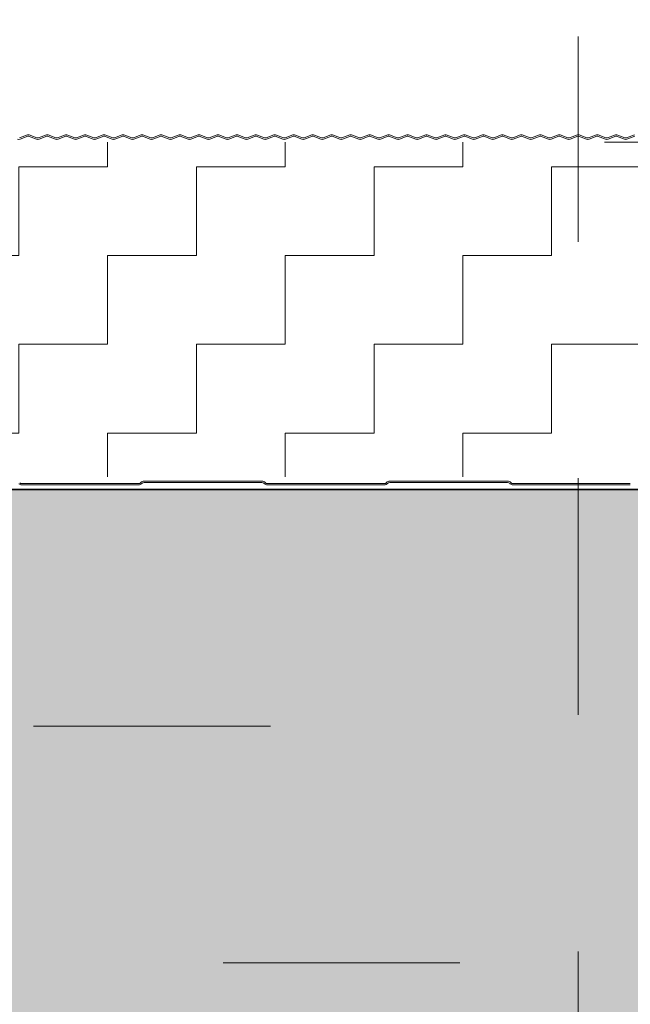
# Model space of a CAD drawing. Header units: metres. Extents: x 1316.5 to 1415.3, y -94.1 to -52.
# Tile 588 of 656: x 1410.938 to 1411.196, y -73.554 to -73.138. Entities that reach past the tile are written whole.
import ezdxf

# ---------------------------------------------------------------- set-up
doc = ezdxf.new("R2010")
doc.units = ezdxf.units.M
doc.header["$PDMODE"] = 65
for name, pattern in [('AUSGEZOGEN', [0]), ('GETRENNT2_S10', [0.045, 0.02, -0.01, 0, -0.005, 0, -0.01]), ('GETRENNT2_S6', [0.12, 0.07, -0.01, 0.01, -0.01, 0.01, -0.01]), ('STRICHPUNKT2_S5', [0.1, 0.07, -0.01, 0.01, -0.01])]:
    doc.linetypes.add(name, pattern=pattern)
doc.layers.add('XR$3$_42143', color=7, linetype='Continuous')
doc.layers.add('XR$3$_42154', color=7, linetype='Continuous')
for name, color, linetype, lineweight in [('XR$3$Achsen', 4, 'AUSGEZOGEN', 13), ('XR$3$Maßlinie 1_50', 7, 'AUSGEZOGEN', 25), ('XR$3$Muster', 4, 'AUSGEZOGEN', 13), ('XR$3$Möblierung', 4, 'AUSGEZOGEN', 13), ('XR$3$STANDARD_1', 7, 'AUSGEZOGEN', 25), ('XR$3$Wand Mauerwerk nt', 7, 'AUSGEZOGEN', 25), ('XR$3$Wand Mauerwerk tr_1', 42, 'AUSGEZOGEN', 18)]:
    doc.layers.add(name, color=color, linetype=linetype, lineweight=lineweight)
doc.styles.add('ARIAL', font='arial.ttf')
doc.dimstyles.new('DIMSTYLE_21', dxfattribs={"dimtxt": 0.04, "dimasz": 0.03, "dimexe": 0, "dimexo": 1e-06, "dimgap": 0.02, "dimtad": 2, "dimdec": 0, "dimlfac": 100, "dimrnd": 0.5, "dimzin": 12, "dimdsep": 46, "dimtxsty": 'ARIAL', "dimblk1": 'ALL_ML_KREIS', "dimblk2": 'ALL_ML_KREIS', "dimsah": 1, "dimcen": 0, "dimse1": 1, "dimse2": 1, "dimclrd": 7, "dimclre": 7, "dimclrt": 7, "dimadec": 0, "dimazin": 0, "dimtfac": 1, "dimtdec": 0, "dimtix": 1, "dimtmove": 2, "dimatfit": 3, "dimfxl": 0, "dimtzin": 0, "dimlwd": 0, "dimlwe": 25, "dimarcsym": 0})
doc.dimstyles.new('DIMSTYLE_4', dxfattribs={"dimtxt": 0.04, "dimasz": 0.03, "dimexe": 0, "dimexo": 1e-06, "dimgap": 0.02, "dimtad": 2, "dimdec": 1, "dimlfac": 100, "dimrnd": 0.5, "dimzin": 4, "dimdsep": 46, "dimtxsty": 'ARIAL', "dimblk1": 'ALL_ML_KREIS', "dimblk2": 'ALL_ML_KREIS', "dimsah": 1, "dimcen": 0, "dimse1": 1, "dimse2": 1, "dimclrd": 7, "dimclre": 7, "dimclrt": 7, "dimadec": 0, "dimazin": 0, "dimtfac": 1, "dimtdec": 0, "dimtix": 1, "dimtmove": 2, "dimatfit": 3, "dimfxl": 0, "dimtzin": 0, "dimlwd": 0, "dimlwe": 25, "dimarcsym": 0})

# ---------------------------------------------------------------- blocks, each defined once
blk = doc.blocks.new('ALL_ML_KREIS')
at = {"color": 0, "linetype": 'ByBlock', "lineweight": -2}
for p, q in [((0, -0.5), (0, 0.5)), ((-1, 0), (0.5, 0))]:
    blk.add_line(p, q, dxfattribs=at)
blk.add_circle((0, 0), 0.15, dxfattribs=at)
blk = doc.blocks.new('*D198')
at = {"layer": 'DEFPOINTS', "color": 7, "linetype": 'AUSGEZOGEN', "lineweight": 25, "transparency": 33554687}
for p in [(1410.82377, -72.95765), (1411.52377, -73.38937), (1410.82377, -73.44581)]:
    blk.add_point(p, dxfattribs=at)
at = {"layer": 'XR$3$Maßlinie 1_50', "color": 7, "linetype": 'AUSGEZOGEN', "lineweight": -2, "transparency": 33554687}
blk.add_line((1410.82377, -72.95765), (1411.52377, -72.95765), dxfattribs=at)
at = {"layer": 'XR$3$Maßlinie 1_50', "color": 7, "linetype": 'AUSGEZOGEN', "lineweight": 25, "transparency": 33554687, "xscale": 0.03, "yscale": 0.03, "zscale": 0.03, "rotation": 180}
blk.add_blockref('ALL_ML_KREIS', (1410.82377, -72.95765), dxfattribs=at)
at = {"layer": 'XR$3$Maßlinie 1_50', "color": 7, "linetype": 'AUSGEZOGEN', "lineweight": 25, "transparency": 33554687, "xscale": 0.03, "yscale": 0.03, "zscale": 0.03}
blk.add_blockref('ALL_ML_KREIS', (1411.52377, -72.95765), dxfattribs=at)
at = {"layer": 'XR$3$Maßlinie 1_50', "color": 7, "linetype": 'AUSGEZOGEN', "lineweight": 25, "transparency": 33554687, "insert": (1411.17203, -72.92697), "char_height": 0.04, "width": 0.16, "attachment_point": 5, "style": 'ARIAL'}
blk.add_mtext('\\A1;{\\A1;{70\\H0.026400;\\S^ ;}}', dxfattribs=at)
blk = doc.blocks.new('*D213')
at = {"layer": 'DEFPOINTS', "color": 7, "linetype": 'AUSGEZOGEN', "lineweight": 25, "transparency": 33554687}
for p in [(1410.82377, -73.07314), (1410.82377, -73.38937), (1411.52377, -73.38937)]:
    blk.add_point(p, dxfattribs=at)
at = {"layer": 'XR$3$Maßlinie 1_50', "color": 7, "linetype": 'AUSGEZOGEN', "lineweight": -2, "transparency": 33554687}
blk.add_line((1410.82377, -73.07314), (1411.52377, -73.07314), dxfattribs=at)
at = {"layer": 'XR$3$Maßlinie 1_50', "color": 7, "linetype": 'AUSGEZOGEN', "lineweight": 25, "transparency": 33554687, "xscale": 0.03, "yscale": 0.03, "zscale": 0.03, "rotation": 180}
blk.add_blockref('ALL_ML_KREIS', (1410.82377, -73.07314), dxfattribs=at)
at = {"layer": 'XR$3$Maßlinie 1_50', "color": 7, "linetype": 'AUSGEZOGEN', "lineweight": 25, "transparency": 33554687, "xscale": 0.03, "yscale": 0.03, "zscale": 0.03}
blk.add_blockref('ALL_ML_KREIS', (1411.52377, -73.07314), dxfattribs=at)
at = {"layer": 'XR$3$Maßlinie 1_50', "color": 7, "linetype": 'AUSGEZOGEN', "lineweight": 25, "transparency": 33554687, "insert": (1411.17203, -73.04246), "char_height": 0.04, "width": 0.08, "attachment_point": 5, "style": 'ARIAL'}
blk.add_mtext('\\A1;{70}', dxfattribs=at)
blk = doc.blocks.new('*D267')
at = {"layer": 'DEFPOINTS', "color": 7, "linetype": 'AUSGEZOGEN', "lineweight": 25, "transparency": 33554687}
for p in [(1410.69978, -72.70189), (1410.69978, -73.17701), (1411.66877, -73.19138)]:
    blk.add_point(p, dxfattribs=at)
at = {"layer": 'XR$3$Maßlinie 1_50', "color": 7, "linetype": 'AUSGEZOGEN', "lineweight": -2, "transparency": 33554687}
blk.add_line((1410.69978, -72.70189), (1411.66877, -72.70189), dxfattribs=at)
at = {"layer": 'XR$3$Maßlinie 1_50', "color": 7, "linetype": 'AUSGEZOGEN', "lineweight": 25, "transparency": 33554687, "xscale": 0.03, "yscale": 0.03, "zscale": 0.03, "rotation": 180}
blk.add_blockref('ALL_ML_KREIS', (1410.69978, -72.70189), dxfattribs=at)
at = {"layer": 'XR$3$Maßlinie 1_50', "color": 7, "linetype": 'AUSGEZOGEN', "lineweight": 25, "transparency": 33554687, "xscale": 0.03, "yscale": 0.03, "zscale": 0.03}
blk.add_blockref('ALL_ML_KREIS', (1411.66877, -72.70189), dxfattribs=at)
at = {"layer": 'XR$3$Maßlinie 1_50', "color": 7, "linetype": 'AUSGEZOGEN', "lineweight": 25, "transparency": 33554687, "insert": (1411.18246, -72.67121), "char_height": 0.04, "width": 0.16, "attachment_point": 5, "style": 'ARIAL'}
blk.add_mtext('\\A1;{\\A1;{97\\H0.026400;\\S^ ;}}', dxfattribs=at)

msp = doc.modelspace()

# ---------------------------------------------------------------- hatches: boundary and pattern name
at = {"layer": 'XR$3$Muster', "linetype": 'AUSGEZOGEN', "lineweight": 13, "transparency": 33554687}
h = msp.add_hatch(dxfattribs=at)
h.set_pattern_fill('MUSTER', color=4, scale=0.0375, angle=90, style=0, pattern_type=2)
h.set_pattern_definition([(90, (-0.075, 0.075), (-0.0375, 0.0375), [0.0375, -0.0375]), (180, (-0.075, 0.075), (-0.0375, -0.0375), [0.0375, -0.0375])])
h.paths.add_polyline_path([(1411.64775, -73.18952), (1410.69978, -73.18952), (1410.69978, -73.33093), (1411.66877, -73.33093), (1411.66877, -73.18952)], flags=0)
at = {"layer": 'XR$3$Möblierung', "linetype": 'AUSGEZOGEN', "lineweight": 13, "transparency": 33554687}
msp.add_hatch(color=8, dxfattribs=at).paths.add_polyline_path([(1411.52377, -73.66537), (1411.52377, -73.64737), (1411.52377, -73.33637), (1411.28877, -73.33637), (1411.28277, -73.33637), (1411.26477, -73.33637), (1410.82377, -73.33637), (1410.82377, -73.42137), (1410.82396, -73.42013), (1410.82453, -73.41902), (1410.82542, -73.41813), (1410.82653, -73.41756), (1410.82777, -73.41737), (1410.83727, -73.41737), (1410.8385, -73.41756), (1410.83962, -73.41813), (1410.8405, -73.41902), (1410.84107, -73.42013), (1410.84127, -73.42137), (1410.84127, -73.42562), (1410.84239, -73.42789), (1410.84325, -73.42912), (1410.84428, -73.4302), (1410.84547, -73.43112), (1410.84547, -73.43237), (1410.89767, -73.43237), (1410.89767, -73.43208), (1410.89789, -73.43194), (1410.89977, -73.42837), (1410.89977, -73.42764), (1410.90167, -73.42764), (1410.90167, -73.4451), (1410.89977, -73.4451), (1410.89977, -73.44437), (1410.89789, -73.4408), (1410.89767, -73.44066), (1410.89767, -73.44037), (1410.84547, -73.44037), (1410.84547, -73.44162), (1410.84428, -73.44254), (1410.84325, -73.44362), (1410.84239, -73.44485), (1410.84127, -73.44712), (1410.84127, -73.45137), (1410.84107, -73.45261), (1410.8405, -73.45372), (1410.83962, -73.45461), (1410.8385, -73.45517), (1410.83727, -73.45537), (1410.82777, -73.45537), (1410.82653, -73.45517), (1410.82542, -73.45461), (1410.82453, -73.45372), (1410.82396, -73.45261), (1410.82377, -73.45137), (1410.82377, -73.64137), (1410.82396, -73.64013), (1410.82453, -73.63902), (1410.82542, -73.63813), (1410.82653, -73.63756), (1410.82777, -73.63737), (1410.83727, -73.63737), (1410.8385, -73.63756), (1410.83962, -73.63813), (1410.8405, -73.63902), (1410.84107, -73.64013), (1410.84127, -73.64137), (1410.84127, -73.64562), (1410.84239, -73.64789), (1410.84325, -73.64912), (1410.84428, -73.6502), (1410.84547, -73.65112), (1410.84547, -73.65237), (1410.89767, -73.65237), (1410.89767, -73.65208), (1410.89789, -73.65194), (1410.89977, -73.64837), (1410.89977, -73.64764), (1410.90167, -73.64764), (1410.90167, -73.6651), (1410.89977, -73.6651), (1410.89977, -73.66437), (1410.89789, -73.6608), (1410.89767, -73.66066), (1410.89767, -73.66037), (1410.84547, -73.66037), (1410.84547, -73.66162), (1410.84428, -73.66254), (1410.84325, -73.66362), (1410.84239, -73.66485), (1410.84127, -73.66712), (1410.84127, -73.67137), (1410.84107, -73.67261), (1410.8405, -73.67372), (1410.83962, -73.67461), (1410.8385, -73.67517), (1410.83727, -73.67537), (1410.82777, -73.67537), (1410.82653, -73.67517), (1410.82542, -73.67461), (1410.82453, -73.67372), (1410.82396, -73.67261), (1410.82377, -73.67137), (1410.82377, -73.73637), (1411.52377, -73.73637)])

# ---------------------------------------------------------------- linework, layer by layer
at = {"layer": 'XR$3$_42143', "color": 30, "linetype": 'AUSGEZOGEN', "lineweight": 13, "transparency": 33554687}
for p, q in [((1410.94117, -73.18643), (1410.93785, -73.18764)), ((1410.93806, -73.18823), (1410.94138, -73.18702)), ((1410.94164, -73.18702), (1410.94496, -73.18823)), ((1410.94517, -73.18764), (1410.94185, -73.18643)), ((1410.94918, -73.18643), (1410.94586, -73.18764)), ((1410.94607, -73.18823), (1410.94939, -73.18702)), ((1410.94965, -73.18702), (1410.95297, -73.18823)), ((1410.95318, -73.18764), (1410.94986, -73.18643)), ((1410.95719, -73.18643), (1410.95387, -73.18764)), ((1410.95408, -73.18823), (1410.9574, -73.18702)), ((1410.95765, -73.18702), (1410.96098, -73.18823)), ((1410.96119, -73.18764), (1410.95787, -73.18643)), ((1410.9652, -73.18643), (1410.96187, -73.18764)), ((1410.96209, -73.18823), (1410.96541, -73.18702)), ((1410.96566, -73.18702), (1410.96898, -73.18823)), ((1410.9692, -73.18764), (1410.96588, -73.18643)), ((1410.9732, -73.18643), (1410.96988, -73.18764)), ((1410.9701, -73.18823), (1410.97342, -73.18702)), ((1410.97367, -73.18702), (1410.97699, -73.18823)), ((1410.97721, -73.18764), (1410.97389, -73.18643)), ((1410.98121, -73.18643), (1410.97789, -73.18764)), ((1410.97811, -73.18823), (1410.98143, -73.18702)), ((1410.98168, -73.18702), (1410.985, -73.18823)), ((1410.98522, -73.18764), (1410.9819, -73.18643)), ((1410.98922, -73.18643), (1410.9859, -73.18764)), ((1410.98612, -73.18823), (1410.98944, -73.18702)), ((1410.98969, -73.18702), (1410.99301, -73.18823)), ((1410.99323, -73.18764), (1410.9899, -73.18643)), ((1410.99723, -73.18643), (1410.99391, -73.18764)), ((1410.99412, -73.18823), (1410.99745, -73.18702)), ((1410.9977, -73.18702), (1411.00102, -73.18823)), ((1411.00123, -73.18764), (1410.99791, -73.18643)), ((1411.00524, -73.18643), (1411.00192, -73.18764)), ((1411.00213, -73.18823), (1411.00545, -73.18702)), ((1411.00571, -73.18702), (1411.00903, -73.18823)), ((1411.00924, -73.18764), (1411.00592, -73.18643)), ((1411.01325, -73.18643), (1411.00993, -73.18764)), ((1411.01014, -73.18823), (1411.01346, -73.18702)), ((1411.01372, -73.18702), (1411.01704, -73.18823)), ((1411.01725, -73.18764), (1411.01393, -73.18643)), ((1411.02126, -73.18643), (1411.01793, -73.18764)), ((1411.01815, -73.18823), (1411.02147, -73.18702)), ((1411.02172, -73.18702), (1411.02504, -73.18823)), ((1411.02526, -73.18764), (1411.02194, -73.18643)), ((1411.02926, -73.18643), (1411.02594, -73.18764)), ((1411.02616, -73.18823), (1411.02948, -73.18702)), ((1411.02973, -73.18702), (1411.03305, -73.18823)), ((1411.03327, -73.18764), (1411.02995, -73.18643)), ((1411.03727, -73.18643), (1411.03395, -73.18764)), ((1411.03417, -73.18823), (1411.03749, -73.18702)), ((1411.03774, -73.18702), (1411.04106, -73.18823)), ((1411.04128, -73.18764), (1411.03796, -73.18643)), ((1411.04528, -73.18643), (1411.04196, -73.18764)), ((1411.04218, -73.18823), (1411.0455, -73.18702)), ((1411.04575, -73.18702), (1411.04907, -73.18823)), ((1411.04929, -73.18764), (1411.04597, -73.18643)), ((1411.05329, -73.18643), (1411.04997, -73.18764)), ((1411.05018, -73.18823), (1411.05351, -73.18702)), ((1411.05376, -73.18702), (1411.05708, -73.18823)), ((1411.05729, -73.18764), (1411.05397, -73.18643)), ((1411.0613, -73.18643), (1411.05798, -73.18764)), ((1411.05819, -73.18823), (1411.06151, -73.18702)), ((1411.06177, -73.18702), (1411.06509, -73.18823)), ((1411.0653, -73.18764), (1411.06198, -73.18643)), ((1411.06931, -73.18643), (1411.06599, -73.18764)), ((1411.0662, -73.18823), (1411.06952, -73.18702)), ((1411.06978, -73.18702), (1411.0731, -73.18823)), ((1411.07331, -73.18764), (1411.06999, -73.18643)), ((1411.07732, -73.18643), (1411.074, -73.18764)), ((1411.07421, -73.18823), (1411.07753, -73.18702)), ((1411.07778, -73.18702), (1411.08111, -73.18823)), ((1411.08132, -73.18764), (1411.078, -73.18643)), ((1411.08533, -73.18643), (1411.082, -73.18764)), ((1411.08222, -73.18823), (1411.08554, -73.18702)), ((1411.08579, -73.18702), (1411.08911, -73.18823)), ((1411.08933, -73.18764), (1411.08601, -73.18643)), ((1411.09333, -73.18643), (1411.09001, -73.18764)), ((1411.09023, -73.18823), (1411.09355, -73.18702)), ((1411.0938, -73.18702), (1411.09712, -73.18823)), ((1411.09734, -73.18764), (1411.09402, -73.18643)), ((1411.10134, -73.18643), (1411.09802, -73.18764)), ((1411.09824, -73.18823), (1411.10156, -73.18702)), ((1411.10181, -73.18702), (1411.10513, -73.18823)), ((1411.10535, -73.18764), (1411.10203, -73.18643)), ((1411.10935, -73.18643), (1411.10603, -73.18764)), ((1411.10625, -73.18823), (1411.10957, -73.18702)), ((1411.10982, -73.18702), (1411.11314, -73.18823)), ((1411.11336, -73.18764), (1411.11003, -73.18643)), ((1411.11736, -73.18643), (1411.11404, -73.18764)), ((1411.11425, -73.18823), (1411.11758, -73.18702)), ((1411.11783, -73.18702), (1411.12115, -73.18823)), ((1411.12136, -73.18764), (1411.11804, -73.18643)), ((1411.12537, -73.18643), (1411.12205, -73.18764)), ((1411.12226, -73.18823), (1411.12558, -73.18702)), ((1411.12584, -73.18702), (1411.12916, -73.18823)), ((1411.12937, -73.18764), (1411.12605, -73.18643)), ((1411.13338, -73.18643), (1411.13006, -73.18764)), ((1411.13027, -73.18823), (1411.13359, -73.18702)), ((1411.13385, -73.18702), (1411.13717, -73.18823)), ((1411.13738, -73.18764), (1411.13406, -73.18643)), ((1411.14139, -73.18643), (1411.13806, -73.18764)), ((1411.13828, -73.18823), (1411.1416, -73.18702)), ((1411.14185, -73.18702), (1411.14517, -73.18823)), ((1411.14539, -73.18764), (1411.14207, -73.18643)), ((1411.14939, -73.18643), (1411.14607, -73.18764)), ((1411.14629, -73.18823), (1411.14961, -73.18702)), ((1411.14986, -73.18702), (1411.15318, -73.18823)), ((1411.1534, -73.18764), (1411.15008, -73.18643)), ((1411.1574, -73.18643), (1411.15408, -73.18764)), ((1411.1543, -73.18823), (1411.15762, -73.18702)), ((1411.15787, -73.18702), (1411.16119, -73.18823)), ((1411.16141, -73.18764), (1411.15809, -73.18643)), ((1411.16541, -73.18643), (1411.16209, -73.18764)), ((1411.16231, -73.18823), (1411.16563, -73.18702)), ((1411.16588, -73.18702), (1411.1692, -73.18823)), ((1411.16942, -73.18764), (1411.1661, -73.18643)), ((1411.17342, -73.18643), (1411.1701, -73.18764)), ((1411.17031, -73.18823), (1411.17364, -73.18702)), ((1411.17389, -73.18702), (1411.17721, -73.18823)), ((1411.17742, -73.18764), (1411.1741, -73.18643)), ((1411.18143, -73.18643), (1411.17811, -73.18764)), ((1411.17832, -73.18823), (1411.18164, -73.18702)), ((1411.1819, -73.18702), (1411.18522, -73.18823)), ((1411.18543, -73.18764), (1411.18211, -73.18643)), ((1411.18944, -73.18643), (1411.18612, -73.18764)), ((1411.18633, -73.18823), (1411.18965, -73.18702)), ((1411.18991, -73.18702), (1411.19323, -73.18823)), ((1411.19344, -73.18764), (1411.19012, -73.18643)), ((1411.19745, -73.18643), (1411.19413, -73.18764)), ((1411.19434, -73.18823), (1411.19766, -73.18702)), ((1411.04015, -73.33282), (1410.99047, -73.33282)), ((1411.14392, -73.33282), (1411.09423, -73.33282)), ((1410.98821, -73.33382), (1410.93865, -73.33382)), ((1410.93865, -73.33437), (1410.98821, -73.33437)), ((1410.98906, -73.3334), (1410.98895, -73.33351)), ((1410.98934, -73.3339), (1410.98944, -73.33379)), ((1410.99047, -73.33337), (1411.04015, -73.33337)), ((1411.04118, -73.33379), (1411.04128, -73.3339)), ((1411.04167, -73.33351), (1411.04157, -73.3334)), ((1411.09197, -73.33382), (1411.04241, -73.33382)), ((1411.04241, -73.33437), (1411.09197, -73.33437)), ((1411.09282, -73.3334), (1411.09271, -73.33351)), ((1411.0931, -73.3339), (1411.09321, -73.33379)), ((1411.09423, -73.33337), (1411.14392, -73.33337)), ((1411.14494, -73.33379), (1411.14505, -73.3339)), ((1411.14544, -73.33351), (1411.14533, -73.3334)), ((1411.19574, -73.33382), (1411.14618, -73.33382)), ((1411.14618, -73.33437), (1411.19574, -73.33437))]:
    msp.add_line(p, q, dxfattribs=at)
for centre, radius, start, end in [((1410.94151, -73.18737), 0.001, 70.0189, 109.9791), ((1410.94151, -73.18737), 0.00037, 70.0189, 109.9791), ((1410.94952, -73.18737), 0.001, 70.0189, 109.9791), ((1410.94952, -73.18737), 0.00037, 70.0189, 109.9791), ((1410.95753, -73.18737), 0.001, 70.0189, 109.9791), ((1410.95753, -73.18737), 0.00037, 70.0189, 109.9791), ((1410.96554, -73.18737), 0.001, 70.0189, 109.9791), ((1410.96554, -73.18737), 0.00037, 70.0189, 109.9791), ((1410.97355, -73.18737), 0.001, 70.0189, 109.9791), ((1410.97355, -73.18737), 0.00037, 70.0189, 109.9791), ((1410.98155, -73.18737), 0.001, 70.0189, 109.9791), ((1410.98155, -73.18737), 0.00037, 70.0189, 109.9791), ((1410.98956, -73.18737), 0.001, 70.0189, 109.9791), ((1410.98956, -73.18737), 0.00037, 70.0189, 109.9791), ((1410.99757, -73.18737), 0.001, 70.0189, 109.9791), ((1410.99757, -73.18737), 0.00037, 70.0189, 109.9791), ((1411.00558, -73.18737), 0.001, 70.0189, 109.9791), ((1411.00558, -73.18737), 0.00037, 70.0189, 109.9791), ((1411.01359, -73.18737), 0.001, 70.0189, 109.9791), ((1411.01359, -73.18737), 0.00037, 70.0189, 109.9791), ((1411.0216, -73.18737), 0.001, 70.0189, 109.9791), ((1411.0216, -73.18737), 0.00037, 70.0189, 109.9791), ((1411.02961, -73.18737), 0.001, 70.0189, 109.9791), ((1411.02961, -73.18737), 0.00037, 70.0189, 109.9791), ((1411.03761, -73.18737), 0.001, 70.0189, 109.9791), ((1411.03761, -73.18737), 0.00037, 70.0189, 109.9791), ((1411.04562, -73.18737), 0.001, 70.0189, 109.9791), ((1411.04562, -73.18737), 0.00037, 70.0189, 109.9791), ((1411.05363, -73.18737), 0.001, 70.0189, 109.9791), ((1411.05363, -73.18737), 0.00037, 70.0189, 109.9791), ((1411.06164, -73.18737), 0.001, 70.0189, 109.9791), ((1411.06164, -73.18737), 0.00037, 70.0189, 109.9791), ((1411.06965, -73.18737), 0.001, 70.0189, 109.9791), ((1411.06965, -73.18737), 0.00037, 70.0189, 109.9791), ((1411.07766, -73.18737), 0.001, 70.0189, 109.9791), ((1411.07766, -73.18737), 0.00037, 70.0189, 109.9791), ((1411.08567, -73.18737), 0.001, 70.0189, 109.9791), ((1411.08567, -73.18737), 0.00037, 70.0189, 109.9791), ((1411.09368, -73.18737), 0.001, 70.0189, 109.9791), ((1411.09368, -73.18737), 0.00037, 70.0189, 109.9791), ((1411.10168, -73.18737), 0.001, 70.0189, 109.9791), ((1411.10168, -73.18737), 0.00037, 70.0189, 109.9791), ((1411.10969, -73.18737), 0.001, 70.0189, 109.9791), ((1411.10969, -73.18737), 0.00037, 70.0189, 109.9791), ((1411.1177, -73.18737), 0.001, 70.0189, 109.9791), ((1411.1177, -73.18737), 0.00037, 70.0189, 109.9791), ((1411.12571, -73.18737), 0.001, 70.0189, 109.9791), ((1411.12571, -73.18737), 0.00037, 70.0189, 109.9791), ((1411.13372, -73.18737), 0.001, 70.0189, 109.9791), ((1411.13372, -73.18737), 0.00037, 70.0189, 109.9791), ((1411.14173, -73.18737), 0.001, 70.0189, 109.9791), ((1411.14173, -73.18737), 0.00037, 70.0189, 109.9791), ((1411.14974, -73.18737), 0.001, 70.0189, 109.9791), ((1411.14974, -73.18737), 0.00037, 70.0189, 109.9791), ((1411.15774, -73.18737), 0.001, 70.0189, 109.9791), ((1411.15774, -73.18737), 0.00037, 70.0189, 109.9791), ((1411.16575, -73.18737), 0.001, 70.0189, 109.9791), ((1411.16575, -73.18737), 0.00037, 70.0189, 109.9791), ((1411.17376, -73.18737), 0.001, 70.0189, 109.9791), ((1411.17376, -73.18737), 0.00037, 70.0189, 109.9791), ((1411.18177, -73.18737), 0.001, 70.0189, 109.9791), ((1411.18177, -73.18737), 0.00037, 70.0189, 109.9791), ((1411.18978, -73.18737), 0.001, 70.0189, 109.9791), ((1411.18978, -73.18737), 0.00037, 70.0189, 109.9791), ((1410.93751, -73.1867), 0.00163, 250.0189, 289.9791), ((1410.94552, -73.1867), 0.00163, 250.0189, 289.9791), ((1410.94552, -73.1867), 0.001, 250.0189, 289.9791), ((1410.95352, -73.1867), 0.00163, 250.0189, 289.9791), ((1410.95352, -73.1867), 0.001, 250.0189, 289.9791), ((1410.96153, -73.1867), 0.00163, 250.0189, 289.9791), ((1410.96153, -73.1867), 0.001, 250.0189, 289.9791), ((1410.96954, -73.1867), 0.00163, 250.0189, 289.9791), ((1410.96954, -73.1867), 0.001, 250.0189, 289.9791), ((1410.97755, -73.1867), 0.00163, 250.0189, 289.9791), ((1410.97755, -73.1867), 0.001, 250.0189, 289.9791), ((1410.98556, -73.1867), 0.00163, 250.0189, 289.9791), ((1410.98556, -73.1867), 0.001, 250.0189, 289.9791), ((1410.99357, -73.1867), 0.00163, 250.0189, 289.9791), ((1410.99357, -73.1867), 0.001, 250.0189, 289.9791), ((1411.00158, -73.1867), 0.00163, 250.0189, 289.9791), ((1411.00158, -73.1867), 0.001, 250.0189, 289.9791), ((1411.00958, -73.1867), 0.00163, 250.0189, 289.9791), ((1411.00958, -73.1867), 0.001, 250.0189, 289.9791), ((1411.01759, -73.1867), 0.00163, 250.0189, 289.9791), ((1411.01759, -73.1867), 0.001, 250.0189, 289.9791), ((1411.0256, -73.1867), 0.00163, 250.0189, 289.9791), ((1411.0256, -73.1867), 0.001, 250.0189, 289.9791), ((1411.03361, -73.1867), 0.00163, 250.0189, 289.9791), ((1411.03361, -73.1867), 0.001, 250.0189, 289.9791), ((1411.04162, -73.1867), 0.00163, 250.0189, 289.9791), ((1411.04162, -73.1867), 0.001, 250.0189, 289.9791), ((1411.04963, -73.1867), 0.00163, 250.0189, 289.9791), ((1411.04963, -73.1867), 0.001, 250.0189, 289.9791), ((1411.05764, -73.1867), 0.00163, 250.0189, 289.9791), ((1411.05764, -73.1867), 0.001, 250.0189, 289.9791), ((1411.06565, -73.1867), 0.00163, 250.0189, 289.9791), ((1411.06565, -73.1867), 0.001, 250.0189, 289.9791), ((1411.07365, -73.1867), 0.00163, 250.0189, 289.9791), ((1411.07365, -73.1867), 0.001, 250.0189, 289.9791), ((1411.08166, -73.1867), 0.00163, 250.0189, 289.9791), ((1411.08166, -73.1867), 0.001, 250.0189, 289.9791), ((1411.08967, -73.1867), 0.00163, 250.0189, 289.9791), ((1411.08967, -73.1867), 0.001, 250.0189, 289.9791), ((1411.09768, -73.1867), 0.00163, 250.0189, 289.9791), ((1411.09768, -73.1867), 0.001, 250.0189, 289.9791), ((1411.10569, -73.1867), 0.00163, 250.0189, 289.9791), ((1411.10569, -73.1867), 0.001, 250.0189, 289.9791), ((1411.1137, -73.1867), 0.00163, 250.0189, 289.9791), ((1411.1137, -73.1867), 0.001, 250.0189, 289.9791), ((1411.12171, -73.1867), 0.00163, 250.0189, 289.9791), ((1411.12171, -73.1867), 0.001, 250.0189, 289.9791), ((1411.12971, -73.1867), 0.00163, 250.0189, 289.9791), ((1411.12971, -73.1867), 0.001, 250.0189, 289.9791), ((1411.13772, -73.1867), 0.00163, 250.0189, 289.9791), ((1411.13772, -73.1867), 0.001, 250.0189, 289.9791), ((1411.14573, -73.1867), 0.00163, 250.0189, 289.9791), ((1411.14573, -73.1867), 0.001, 250.0189, 289.9791), ((1411.15374, -73.1867), 0.00163, 250.0189, 289.9791), ((1411.15374, -73.1867), 0.001, 250.0189, 289.9791), ((1411.16175, -73.1867), 0.00163, 250.0189, 289.9791), ((1411.16175, -73.1867), 0.001, 250.0189, 289.9791), ((1411.16976, -73.1867), 0.00163, 250.0189, 289.9791), ((1411.16976, -73.1867), 0.001, 250.0189, 289.9791), ((1411.17777, -73.1867), 0.00163, 250.0189, 289.9791), ((1411.17777, -73.1867), 0.001, 250.0189, 289.9791), ((1411.18577, -73.1867), 0.00163, 250.0189, 289.9791), ((1411.18577, -73.1867), 0.001, 250.0189, 289.9791), ((1411.19378, -73.1867), 0.00163, 250.0189, 289.9791), ((1411.19378, -73.1867), 0.001, 250.0189, 289.9791), ((1410.99047, -73.33482), 0.002, 90, 135), ((1411.04015, -73.33482), 0.002, 45, 90), ((1411.09423, -73.33482), 0.002, 90, 135), ((1411.14392, -73.33482), 0.002, 45, 90), ((1410.93865, -73.33277), 0.0016, 225, 270), ((1410.93865, -73.33277), 0.00105, 225, 270), ((1410.98821, -73.33277), 0.00105, 270, 315), ((1410.98821, -73.33277), 0.0016, 270, 315), ((1410.99047, -73.33482), 0.00145, 90, 135), ((1411.04015, -73.33482), 0.00145, 45, 90), ((1411.04241, -73.33277), 0.0016, 225, 270), ((1411.04241, -73.33277), 0.00105, 225, 270), ((1411.09197, -73.33277), 0.00105, 270, 315), ((1411.09197, -73.33277), 0.0016, 270, 315), ((1411.09423, -73.33482), 0.00145, 90, 135), ((1411.14392, -73.33482), 0.00145, 45, 90), ((1411.14618, -73.33277), 0.0016, 225, 270), ((1411.14618, -73.33277), 0.00105, 225, 270)]:
    msp.add_arc(centre, radius, start, end, dxfattribs=at)
at = {"layer": 'XR$3$_42154', "color": 51, "linetype": 'AUSGEZOGEN', "lineweight": 13, "transparency": 33554687}
for p, q in [((1410.94138, -73.18702), (1410.93806, -73.18823)), ((1410.94496, -73.18823), (1410.94164, -73.18702)), ((1410.94939, -73.18702), (1410.94607, -73.18823)), ((1410.95297, -73.18823), (1410.94965, -73.18702)), ((1410.9574, -73.18702), (1410.95408, -73.18823)), ((1410.96098, -73.18823), (1410.95765, -73.18702)), ((1410.96541, -73.18702), (1410.96209, -73.18823)), ((1410.96898, -73.18823), (1410.96566, -73.18702)), ((1410.97342, -73.18702), (1410.9701, -73.18823)), ((1410.97699, -73.18823), (1410.97367, -73.18702)), ((1410.98143, -73.18702), (1410.97811, -73.18823)), ((1410.985, -73.18823), (1410.98168, -73.18702)), ((1410.98944, -73.18702), (1410.98612, -73.18823)), ((1410.99301, -73.18823), (1410.98969, -73.18702)), ((1410.99745, -73.18702), (1410.99412, -73.18823)), ((1411.00102, -73.18823), (1410.9977, -73.18702)), ((1411.00545, -73.18702), (1411.00213, -73.18823)), ((1411.00903, -73.18823), (1411.00571, -73.18702)), ((1411.01346, -73.18702), (1411.01014, -73.18823)), ((1411.01704, -73.18823), (1411.01372, -73.18702)), ((1411.02147, -73.18702), (1411.01815, -73.18823)), ((1411.02504, -73.18823), (1411.02172, -73.18702)), ((1411.02948, -73.18702), (1411.02616, -73.18823)), ((1411.03305, -73.18823), (1411.02973, -73.18702)), ((1411.03749, -73.18702), (1411.03417, -73.18823)), ((1411.04106, -73.18823), (1411.03774, -73.18702)), ((1411.0455, -73.18702), (1411.04218, -73.18823)), ((1411.04907, -73.18823), (1411.04575, -73.18702)), ((1411.05351, -73.18702), (1411.05018, -73.18823)), ((1411.05708, -73.18823), (1411.05376, -73.18702)), ((1411.06151, -73.18702), (1411.05819, -73.18823)), ((1411.06509, -73.18823), (1411.06177, -73.18702)), ((1411.06952, -73.18702), (1411.0662, -73.18823)), ((1411.0731, -73.18823), (1411.06978, -73.18702)), ((1411.07753, -73.18702), (1411.07421, -73.18823)), ((1411.08111, -73.18823), (1411.07778, -73.18702)), ((1411.08554, -73.18702), (1411.08222, -73.18823)), ((1411.08911, -73.18823), (1411.08579, -73.18702)), ((1411.09355, -73.18702), (1411.09023, -73.18823)), ((1411.09712, -73.18823), (1411.0938, -73.18702)), ((1411.10156, -73.18702), (1411.09824, -73.18823)), ((1411.10513, -73.18823), (1411.10181, -73.18702)), ((1411.10957, -73.18702), (1411.10625, -73.18823)), ((1411.11314, -73.18823), (1411.10982, -73.18702)), ((1411.11758, -73.18702), (1411.11425, -73.18823)), ((1411.12115, -73.18823), (1411.11783, -73.18702)), ((1411.12558, -73.18702), (1411.12226, -73.18823)), ((1411.12916, -73.18823), (1411.12584, -73.18702)), ((1411.13359, -73.18702), (1411.13027, -73.18823)), ((1411.13717, -73.18823), (1411.13385, -73.18702)), ((1411.1416, -73.18702), (1411.13828, -73.18823)), ((1411.14517, -73.18823), (1411.14185, -73.18702)), ((1411.14961, -73.18702), (1411.14629, -73.18823)), ((1411.15318, -73.18823), (1411.14986, -73.18702)), ((1411.15762, -73.18702), (1411.1543, -73.18823)), ((1411.16119, -73.18823), (1411.15787, -73.18702)), ((1411.16563, -73.18702), (1411.16231, -73.18823)), ((1411.1692, -73.18823), (1411.16588, -73.18702)), ((1411.17364, -73.18702), (1411.17031, -73.18823)), ((1411.17721, -73.18823), (1411.17389, -73.18702)), ((1411.18164, -73.18702), (1411.17832, -73.18823)), ((1411.18522, -73.18823), (1411.1819, -73.18702)), ((1411.18965, -73.18702), (1411.18633, -73.18823)), ((1411.19323, -73.18823), (1411.18991, -73.18702)), ((1411.19766, -73.18702), (1411.19434, -73.18823)), ((1410.99047, -73.33282), (1411.04015, -73.33282)), ((1411.09423, -73.33282), (1411.14392, -73.33282)), ((1410.93865, -73.33382), (1410.98821, -73.33382)), ((1410.98895, -73.33351), (1410.98906, -73.3334)), ((1411.04157, -73.3334), (1411.04167, -73.33351)), ((1411.04241, -73.33382), (1411.09197, -73.33382)), ((1411.09271, -73.33351), (1411.09282, -73.3334)), ((1411.14533, -73.3334), (1411.14544, -73.33351)), ((1411.14618, -73.33382), (1411.19574, -73.33382))]:
    msp.add_line(p, q, dxfattribs=at)
for centre, radius, start, end in [((1410.94151, -73.18737), 0.00037, 70.0189, 109.9791), ((1410.94952, -73.18737), 0.00037, 70.0189, 109.9791), ((1410.95753, -73.18737), 0.00037, 70.0189, 109.9791), ((1410.96554, -73.18737), 0.00037, 70.0189, 109.9791), ((1410.97355, -73.18737), 0.00037, 70.0189, 109.9791), ((1410.98155, -73.18737), 0.00037, 70.0189, 109.9791), ((1410.98956, -73.18737), 0.00037, 70.0189, 109.9791), ((1410.99757, -73.18737), 0.00037, 70.0189, 109.9791), ((1411.00558, -73.18737), 0.00037, 70.0189, 109.9791), ((1411.01359, -73.18737), 0.00037, 70.0189, 109.9791), ((1411.0216, -73.18737), 0.00037, 70.0189, 109.9791), ((1411.02961, -73.18737), 0.00037, 70.0189, 109.9791), ((1411.03761, -73.18737), 0.00037, 70.0189, 109.9791), ((1411.04562, -73.18737), 0.00037, 70.0189, 109.9791), ((1411.05363, -73.18737), 0.00037, 70.0189, 109.9791), ((1411.06164, -73.18737), 0.00037, 70.0189, 109.9791), ((1411.06965, -73.18737), 0.00037, 70.0189, 109.9791), ((1411.07766, -73.18737), 0.00037, 70.0189, 109.9791), ((1411.08567, -73.18737), 0.00037, 70.0189, 109.9791), ((1411.09368, -73.18737), 0.00037, 70.0189, 109.9791), ((1411.10168, -73.18737), 0.00037, 70.0189, 109.9791), ((1411.10969, -73.18737), 0.00037, 70.0189, 109.9791), ((1411.1177, -73.18737), 0.00037, 70.0189, 109.9791), ((1411.12571, -73.18737), 0.00037, 70.0189, 109.9791), ((1411.13372, -73.18737), 0.00037, 70.0189, 109.9791), ((1411.14173, -73.18737), 0.00037, 70.0189, 109.9791), ((1411.14974, -73.18737), 0.00037, 70.0189, 109.9791), ((1411.15774, -73.18737), 0.00037, 70.0189, 109.9791), ((1411.16575, -73.18737), 0.00037, 70.0189, 109.9791), ((1411.17376, -73.18737), 0.00037, 70.0189, 109.9791), ((1411.18177, -73.18737), 0.00037, 70.0189, 109.9791), ((1411.18978, -73.18737), 0.00037, 70.0189, 109.9791), ((1410.93751, -73.1867), 0.00163, 250.0189, 289.9791), ((1410.94552, -73.1867), 0.00163, 250.0189, 289.9791), ((1410.95352, -73.1867), 0.00163, 250.0189, 289.9791), ((1410.96153, -73.1867), 0.00163, 250.0189, 289.9791), ((1410.96954, -73.1867), 0.00163, 250.0189, 289.9791), ((1410.97755, -73.1867), 0.00163, 250.0189, 289.9791), ((1410.98556, -73.1867), 0.00163, 250.0189, 289.9791), ((1410.99357, -73.1867), 0.00163, 250.0189, 289.9791), ((1411.00158, -73.1867), 0.00163, 250.0189, 289.9791), ((1411.00958, -73.1867), 0.00163, 250.0189, 289.9791), ((1411.01759, -73.1867), 0.00163, 250.0189, 289.9791), ((1411.0256, -73.1867), 0.00163, 250.0189, 289.9791), ((1411.03361, -73.1867), 0.00163, 250.0189, 289.9791), ((1411.04162, -73.1867), 0.00163, 250.0189, 289.9791), ((1411.04963, -73.1867), 0.00163, 250.0189, 289.9791), ((1411.05764, -73.1867), 0.00163, 250.0189, 289.9791), ((1411.06565, -73.1867), 0.00163, 250.0189, 289.9791), ((1411.07365, -73.1867), 0.00163, 250.0189, 289.9791), ((1411.08166, -73.1867), 0.00163, 250.0189, 289.9791), ((1411.08967, -73.1867), 0.00163, 250.0189, 289.9791), ((1411.09768, -73.1867), 0.00163, 250.0189, 289.9791), ((1411.10569, -73.1867), 0.00163, 250.0189, 289.9791), ((1411.1137, -73.1867), 0.00163, 250.0189, 289.9791), ((1411.12171, -73.1867), 0.00163, 250.0189, 289.9791), ((1411.12971, -73.1867), 0.00163, 250.0189, 289.9791), ((1411.13772, -73.1867), 0.00163, 250.0189, 289.9791), ((1411.14573, -73.1867), 0.00163, 250.0189, 289.9791), ((1411.15374, -73.1867), 0.00163, 250.0189, 289.9791), ((1411.16175, -73.1867), 0.00163, 250.0189, 289.9791), ((1411.16976, -73.1867), 0.00163, 250.0189, 289.9791), ((1411.17777, -73.1867), 0.00163, 250.0189, 289.9791), ((1411.18577, -73.1867), 0.00163, 250.0189, 289.9791), ((1411.19378, -73.1867), 0.00163, 250.0189, 289.9791), ((1410.99047, -73.33482), 0.002, 90, 135), ((1411.04015, -73.33482), 0.002, 45, 90), ((1411.09423, -73.33482), 0.002, 90, 135), ((1411.14392, -73.33482), 0.002, 45, 90), ((1410.93865, -73.33277), 0.00105, 225, 270), ((1410.98821, -73.33277), 0.00105, 270, 315), ((1411.04241, -73.33277), 0.00105, 225, 270), ((1411.09197, -73.33277), 0.00105, 270, 315), ((1411.14618, -73.33277), 0.00105, 225, 270)]:
    msp.add_arc(centre, radius, start, end, dxfattribs=at)
at = {"layer": 'XR$3$Achsen', "color": 4, "linetype": 'STRICHPUNKT2_S5', "lineweight": 35, "transparency": 33554687}
msp.add_line((1410.12163, -73.33637), (1414.92492, -73.33637), dxfattribs=at)
at = {"layer": 'XR$3$Möblierung', "color": 4, "linetype": 'GETRENNT2_S6', "lineweight": 18, "transparency": 33554687}
for p, q in [((1411.17377, -74.0316), (1411.17377, -73.1449)), ((1410.82377, -73.53637), (1411.52377, -73.53637))]:
    msp.add_line(p, q, dxfattribs=at)
at = {"layer": 'XR$3$STANDARD_1', "color": 7, "linetype": 'AUSGEZOGEN', "lineweight": 35, "transparency": 33554687}
msp.add_lwpolyline([(1410.82377, -73.33637), (1411.52377, -73.33637), (1411.52377, -73.73637), (1410.82377, -73.73637), (1410.82377, -73.33637)], close=True, dxfattribs=at)
at = {"layer": 'XR$3$Wand Mauerwerk nt', "color": 7, "linetype": 'AUSGEZOGEN', "lineweight": 13, "transparency": 33554687}
msp.add_line((1411.66877, -73.18952), (1411.18487, -73.18952), dxfattribs=at)
at = {"layer": 'XR$3$Wand Mauerwerk tr_1', "color": 7, "linetype": 'GETRENNT2_S10', "lineweight": 13, "transparency": 33554687}
msp.add_line((1410.74377, -73.43637), (1411.11858, -73.43637), dxfattribs=at)

# ---------------------------------------------------------------- dimensions: what is measured, and where the dimension line sits
at = {"layer": 'XR$3$Maßlinie 1_50', "color": 7, "linetype": 'AUSGEZOGEN', "lineweight": 25, "transparency": 33554687}
for base, p1, p2, dimstyle, picture, middle in [((1411.66877, -72.70189), (1410.69978, -73.17701), (1411.66877, -73.19138), 'DIMSTYLE_4', '*D267', (1411.18246, -72.67121)), ((1411.52377, -72.95765), (1410.82377, -73.44581), (1411.52377, -73.38937), 'DIMSTYLE_4', '*D198', (1411.17203, -72.92697)), ((1411.52377, -73.07314), (1410.82377, -73.38937), (1411.52377, -73.38937), 'DIMSTYLE_21', '*D213', (1411.17203, -73.04246))]:
    dim = msp.add_linear_dim(base=base, p1=p1, p2=p2, dimstyle=dimstyle, override={"dimpost": '<>', "dimclrd": 7, "dimclre": 7, "dimclrt": 7, "dimlwd": 0, "dimlwe": 25}, dxfattribs=at)
    dim.commit()
    dim.dimension.update_dxf_attribs({"geometry": picture, "text_midpoint": middle, "dimtype": 160})

doc.saveas('drawing.dxf')
